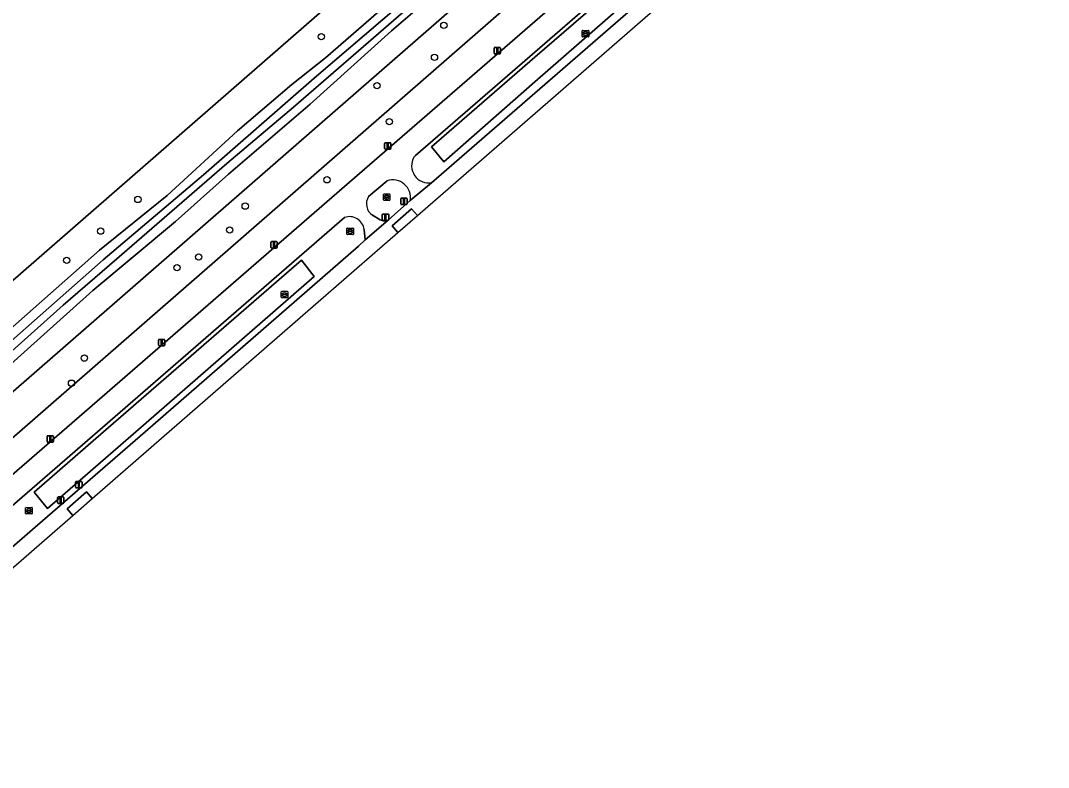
# Model space of a CAD drawing. Extents: x 155018 to 156648, y 383979 to 385733.
# Drawn here: x 156420.3 to 156579.6, y 384448 to 384563.7 of the extents above; entities that cross this region are included whole.
import ezdxf

# ---------------------------------------------------------------- set-up
doc = ezdxf.new("R2010")
doc.units = 0
for name, color, linetype in [('IMGEO_Afsluitpaal', 7, 'Continuous'), ('IMGEO_Berm_groen', 7, 'Continuous'), ('IMGEO_Boom', 7, 'Continuous'), ('IMGEO_Fietspad_gesloten', 7, 'Continuous'), ('IMGEO_Gemengd_bos', 7, 'Continuous'), ('IMGEO_Greppel_droge_sloot', 7, 'Continuous'), ('IMGEO_Groenvoorziening', 7, 'Continuous'), ('IMGEO_Kolk', 7, 'Continuous'), ('IMGEO_Lichtmast', 7, 'Continuous'), ('IMGEO_Oever', 7, 'Continuous'), ('IMGEO_Rijbaan_lokaal_gesloten', 7, 'Continuous'), ('IMGEO_Rijbaan_lokaal_open', 7, 'Continuous'), ('IMGEO_Rioolput', 7, 'Continuous'), ('IMGEO_Verkeerseiland_groen', 7, 'Continuous'), ('IMGEO_Waterloop', 7, 'Continuous')]:
    doc.layers.add(name, color=color, linetype=linetype)

msp = doc.modelspace()

# ---------------------------------------------------------------- linework, layer by layer
at = {"layer": 'IMGEO_Afsluitpaal'}
for p, q in [((156479.21, 384535.31), (156479.21, 384536.11)), ((156479.21, 384536.11), (156479.21, 384535.31)), ((156479.31, 384536.21), (156480.1, 384536.21)), ((156480.1, 384536.21), (156479.31, 384536.21)), ((156480.2, 384536.11), (156480.2, 384535.31)), ((156480.2, 384535.31), (156480.2, 384536.11)), ((156480.1, 384535.21), (156479.31, 384535.21)), ((156479.31, 384535.21), (156480.1, 384535.21)), ((156476.36, 384532.85), (156476.36, 384533.65)), ((156476.36, 384533.65), (156476.36, 384532.85)), ((156476.46, 384533.75), (156477.25, 384533.75)), ((156477.25, 384533.75), (156476.46, 384533.75)), ((156477.35, 384533.65), (156477.35, 384532.85)), ((156477.35, 384532.85), (156477.35, 384533.65)), ((156477.25, 384532.75), (156476.46, 384532.75)), ((156476.46, 384532.75), (156477.25, 384532.75)), ((156428.85, 384491.41), (156428.85, 384492.21)), ((156428.85, 384492.21), (156428.85, 384491.41)), ((156428.95, 384492.31), (156429.74, 384492.31)), ((156429.74, 384492.31), (156428.95, 384492.31)), ((156429.84, 384492.21), (156429.84, 384491.41)), ((156429.84, 384491.41), (156429.84, 384492.21)), ((156426.05, 384489.01), (156426.05, 384489.81)), ((156426.05, 384489.81), (156426.05, 384489.01)), ((156426.15, 384489.91), (156426.94, 384489.91)), ((156426.94, 384489.91), (156426.15, 384489.91)), ((156427.04, 384489.81), (156427.04, 384489.01)), ((156427.04, 384489.01), (156427.04, 384489.81)), ((156429.74, 384491.31), (156428.95, 384491.31)), ((156428.95, 384491.31), (156429.74, 384491.31)), ((156426.94, 384488.91), (156426.15, 384488.91)), ((156426.15, 384488.91), (156426.94, 384488.91))]:
    msp.add_line(p, q, dxfattribs=at)
for points in [[(156479.63, 384536.08), (156479.78, 384536.08), (156479.78, 384535.33), (156479.63, 384535.33), (156479.63, 384536.08)], [(156476.78, 384533.63), (156476.93, 384533.63), (156476.93, 384532.88), (156476.78, 384532.88), (156476.78, 384533.63)], [(156429.27, 384492.18), (156429.42, 384492.18), (156429.42, 384491.43), (156429.27, 384491.43), (156429.27, 384492.18)], [(156426.47, 384489.79), (156426.62, 384489.79), (156426.62, 384489.04), (156426.47, 384489.04), (156426.47, 384489.79)]]:
    msp.add_lwpolyline(points, dxfattribs=at)
for centre, start, end in [((156479.31, 384536.11), 90, 180), ((156479.31, 384536.11), 90, 180), ((156480.1, 384536.11), 0, 90), ((156480.1, 384536.11), 360, 90), ((156479.31, 384535.31), 180, 270), ((156479.31, 384535.31), 180, 270), ((156480.1, 384535.31), 270, 0), ((156480.1, 384535.31), 270, 0), ((156476.46, 384533.65), 90, 180), ((156476.46, 384533.65), 90, 180), ((156476.46, 384532.85), 180, 270), ((156476.46, 384532.85), 180, 270), ((156477.25, 384533.65), 0, 90), ((156477.25, 384533.65), 360, 90), ((156477.25, 384532.85), 270, 0), ((156477.25, 384532.85), 270, 0), ((156428.95, 384492.21), 90, 180), ((156428.95, 384492.21), 90, 180), ((156428.95, 384491.41), 180, 270), ((156428.95, 384491.41), 180, 270), ((156429.74, 384492.21), 0, 90), ((156429.74, 384492.21), 360, 90), ((156429.74, 384491.41), 270, 0), ((156429.74, 384491.41), 270, 0), ((156426.15, 384489.81), 90, 180), ((156426.15, 384489.81), 90, 180), ((156426.94, 384489.81), 0, 90), ((156426.94, 384489.81), 360, 90), ((156426.15, 384489.01), 180, 270), ((156426.15, 384489.01), 180, 270), ((156426.94, 384489.01), 270, 0), ((156426.94, 384489.01), 270, 0)]:
    msp.add_arc(centre, 0.1, start, end, dxfattribs=at)
at = {"layer": 'IMGEO_Berm_groen'}
for points in [[(156575.63, 384625.24), (156573.5, 384622.67), (156570.22, 384619.55), (156539.93, 384593.5), (156500, 384558.85), (156481.53, 384542.81), (156481.29, 384542.6)], [(156484.01, 384538.6), (156500, 384552.49), (156574.19, 384616.93), (156575.3, 384617.91), (156579.57, 384621.68)], [(156400.45, 384477.18), (156417.42, 384491.92), (156426.73, 384500), (156471.29, 384538.7), (156500, 384563.56), (156558.09, 384613.88)], [(156516.57, 384584.13), (156401.57, 384483.81)], [(156470.49, 384533.2), (156432.23, 384500), (156419.78, 384489.2), (156403.08, 384474.72)], [(156422.95, 384485.54), (156439.6, 384500), (156472.7, 384528.76), (156473.72, 384529.76), (156473.54, 384531.33)], [(156367.05, 384458.24), (156369.34, 384455.53), (156373.95, 384450.09), (156374.33, 384449.74), (156374.75, 384449.42), (156375.19, 384449.15), (156375.65, 384448.91), (156376.13, 384448.72), (156376.63, 384448.57), (156377.13, 384448.47), (156377.65, 384448.41), (156378.17, 384448.4), (156378.68, 384448.43), (156379.2, 384448.52), (156379.7, 384448.64), (156380.19, 384448.81), (156380.66, 384449.03), (156381.11, 384449.28), (156381.54, 384449.57), (156381.9, 384449.88), (156422.95, 384485.54)]]:
    msp.add_lwpolyline(points, dxfattribs=at)
for points in [[(156515.73, 384568.04), (156500, 384554.22), (156485.9, 384541.83), (156483.96, 384544.14), (156500, 384558.07), (156513.81, 384570.06)], [(156463.82, 384526.61), (156465.83, 384524.06), (156438.16, 384500), (156424.49, 384488.12), (156422.42, 384490.64), (156433.19, 384500)]]:
    msp.add_lwpolyline(points, close=True, dxfattribs=at)
for centre, radius, start, end in [((156483.58, 384541.23), 2.67, 149.211, 279.3904), ((156471.29, 384531.07), 2.27, 6.6819, 110.418)]:
    msp.add_arc(centre, radius, start, end, dxfattribs=at)
at = {"layer": 'IMGEO_Boom'}
for centre in [(156485.9, 384562.99), (156466.91, 384561.23), (156484.45, 384558.02), (156475.55, 384553.63), (156477.45, 384548.06), (156467.8, 384539.05), (156438.49, 384536), (156455.12, 384534.97), (156432.73, 384531.1), (156452.72, 384531.26), (156427.47, 384526.56), (156447.92, 384527.1), (156444.57, 384525.44), (156430.2, 384511.42), (156428.21, 384507.53)]:
    msp.add_circle(centre, 0.489, dxfattribs=at)
at = {"layer": 'IMGEO_Fietspad_gesloten'}
for points in [[(156571.25, 384625.43), (156558.09, 384613.88), (156500, 384563.56), (156471.29, 384538.7), (156426.73, 384500), (156417.42, 384491.92), (156400.45, 384477.18)], [(156481.29, 384542.6), (156481.53, 384542.81), (156500, 384558.85), (156539.93, 384593.5)], [(156474.24, 384536.47), (156477.1, 384538.91)], [(156480.7, 384535.82), (156484.01, 384538.6)], [(156403.08, 384474.72), (156419.78, 384489.2), (156432.23, 384500), (156470.49, 384533.2)], [(156473.54, 384531.33), (156473.72, 384529.76), (156477.27, 384532.79)], [(156476.03, 384532.87), (156474.84, 384533.58)]]:
    msp.add_lwpolyline(points, dxfattribs=at)
for centre, radius, start, end in [((156483.58, 384541.23), 2.67, 149.211, 279.3904), ((156477.97, 384536.28), 2.77, 350.4007, 108.3338), ((156475.99, 384535.32), 2.09, 146.6958, 236.4719), ((156471.29, 384531.07), 2.27, 6.6819, 110.418), ((156476.71, 384533.89), 1.23, 236.0416, 296.65)]:
    msp.add_arc(centre, radius, start, end, dxfattribs=at)
at = {"layer": 'IMGEO_Gemengd_bos'}
for points in [[(156506.97, 384600.57), (156500, 384594.02), (156392.18, 384500)], [(156392.18, 384500), (156500, 384594.02), (156506.97, 384600.57)], [(156512.96, 384588.07), (156500, 384576.77), (156411.96, 384500), (156399.22, 384488.89)], [(156401.57, 384483.81), (156516.57, 384584.13)], [(156418.26, 384515.48), (156432.56, 384528.15), (156443.02, 384536.64), (156453.91, 384546.64), (156462.35, 384553.84), (156467.55, 384557.96), (156475.82, 384565.12)]]:
    msp.add_lwpolyline(points, dxfattribs=at)
at = {"layer": 'IMGEO_Greppel_droge_sloot'}
for points in [[(156485.9, 384541.83), (156500, 384554.22), (156515.73, 384568.04), (156513.81, 384570.06), (156500, 384558.07), (156483.96, 384544.14)], [(156424.49, 384488.12), (156438.16, 384500), (156465.83, 384524.06), (156463.82, 384526.61), (156433.19, 384500), (156422.42, 384490.64)]]:
    msp.add_lwpolyline(points, close=True, dxfattribs=at)
at = {"layer": 'IMGEO_Groenvoorziening'}
for points in [[(156399.22, 384488.89), (156411.96, 384500), (156500, 384576.77), (156512.96, 384588.07)], [(156486.81, 384569.94), (156477.81, 384562.14), (156465.18, 384550.77), (156452.55, 384539.9), (156444.33, 384532.59), (156431.53, 384521.88), (156420.86, 384512.36), (156412.1, 384504.48)]]:
    msp.add_lwpolyline(points, dxfattribs=at)
at = {"layer": 'IMGEO_Kolk'}
for p, q in [((156507.34, 384561.28), (156507.34, 384562.13)), ((156507.42, 384562.2), (156508.27, 384562.2)), ((156507.6, 384561.7), (156507.6, 384561.71)), ((156508.04, 384561.66), (156507.64, 384561.66)), ((156507.65, 384561.75), (156508.04, 384561.75)), ((156507.83, 384561.98), (156507.86, 384561.98)), ((156507.85, 384561.42), (156507.83, 384561.42)), ((156508.09, 384561.71), (156508.09, 384561.7)), ((156508.34, 384562.13), (156508.34, 384561.28)), ((156508.27, 384561.2), (156507.42, 384561.2)), ((156460.71, 384520.84), (156460.71, 384521.69)), ((156460.78, 384521.77), (156461.64, 384521.77)), ((156461.71, 384521.69), (156461.71, 384520.84)), ((156461.64, 384520.76), (156460.78, 384520.76)), ((156460.97, 384521.26), (156460.97, 384521.27)), ((156461.01, 384521.31), (156461.41, 384521.31)), ((156461.41, 384521.22), (156461.01, 384521.22)), ((156461.2, 384521.54), (156461.22, 384521.54)), ((156461.22, 384520.99), (156461.2, 384520.99)), ((156461.45, 384521.27), (156461.45, 384521.26))]:
    msp.add_line(p, q, dxfattribs=at)
for points in [[(156507.34, 384561.28), (156507.34, 384562.13)], [(156507.42, 384562.2), (156508.27, 384562.2)], [(156508.34, 384562.13), (156508.34, 384561.28)], [(156508.27, 384561.2), (156507.42, 384561.2)], [(156460.71, 384520.84), (156460.71, 384521.69)], [(156460.78, 384521.77), (156461.64, 384521.77)], [(156461.71, 384521.69), (156461.71, 384520.84)], [(156461.64, 384520.76), (156460.78, 384520.76)]]:
    msp.add_lwpolyline(points, dxfattribs=at)
for centre, radius, start, end in [((156507.42, 384562.13), 0.0765, 91.552, 178.448), ((156507.42, 384562.13), 0.0765, 91.552, 178.448), ((156507.64, 384561.71), 0.0403, 85.8775, 175.7526), ((156507.64, 384561.7), 0.0366, 178.938, 274.7102), ((156508.05, 384561.71), 0.0386, 1.7309, 96.639), ((156508.04, 384561.7), 0.043, 264.8664, 352.4533), ((156508.27, 384562.13), 0.0765, 1.552, 88.448), ((156508.27, 384562.13), 0.0765, 1.552, 88.448), ((156507.42, 384561.28), 0.0765, 181.552, 268.448), ((156507.42, 384561.28), 0.0765, 181.552, 268.448), ((156508.27, 384561.28), 0.0765, 271.552, 358.448), ((156508.27, 384561.28), 0.0765, 271.552, 358.448), ((156460.79, 384521.69), 0.0765, 91.552, 178.448), ((156460.79, 384521.69), 0.0765, 91.552, 178.448), ((156461.63, 384521.69), 0.0765, 1.552, 88.448), ((156461.63, 384521.69), 0.0765, 1.552, 88.448), ((156460.79, 384520.84), 0.0765, 181.552, 268.448), ((156460.79, 384520.84), 0.0765, 181.552, 268.448), ((156461.01, 384521.27), 0.0403, 85.8775, 175.7526), ((156461.01, 384521.26), 0.0366, 178.938, 274.7102), ((156461.41, 384521.27), 0.0386, 1.7309, 96.639), ((156461.41, 384521.26), 0.043, 264.8664, 352.4533), ((156461.63, 384520.84), 0.0765, 271.552, 358.448), ((156461.63, 384520.84), 0.0765, 271.552, 358.448)]:
    msp.add_arc(centre, radius, start, end, dxfattribs=at)
for centre, major_axis, ratio, start_param, end_param in [((156507.83, 384561.7), (-0.387, 0.002), 0.722429, 4.712389, 7.853982), ((156507.85, 384561.7), (-0.39, 0.002), 0.717154, 1.570796, 4.712389), ((156461.2, 384521.26), (-0.387, 0.002), 0.722429, 4.712389, 7.853982), ((156461.22, 384521.26), (-0.39, 0.002), 0.717154, 1.570796, 4.712389)]:
    msp.add_ellipse(centre, major_axis=major_axis, ratio=ratio, start_param=start_param, end_param=end_param, dxfattribs=at)
at = {"layer": 'IMGEO_Lichtmast'}
for p, q in [((156493.68, 384558.66), (156493.68, 384559.46)), ((156493.68, 384559.46), (156493.68, 384558.66)), ((156493.78, 384559.56), (156494.57, 384559.56)), ((156494.57, 384559.56), (156493.78, 384559.56)), ((156494.57, 384558.56), (156493.78, 384558.56)), ((156493.78, 384558.56), (156494.57, 384558.56)), ((156494.67, 384559.46), (156494.67, 384558.66)), ((156494.67, 384558.66), (156494.67, 384559.46)), ((156476.72, 384543.91), (156476.72, 384544.7)), ((156476.72, 384544.7), (156476.72, 384543.91)), ((156476.82, 384544.8), (156477.61, 384544.8)), ((156477.61, 384544.8), (156476.82, 384544.8)), ((156477.71, 384544.7), (156477.71, 384543.91)), ((156477.71, 384543.91), (156477.71, 384544.7)), ((156477.61, 384543.81), (156476.82, 384543.81)), ((156476.82, 384543.81), (156477.61, 384543.81)), ((156459.1, 384528.57), (156459.1, 384529.37)), ((156459.1, 384529.37), (156459.1, 384528.57)), ((156459.2, 384529.47), (156459.99, 384529.47)), ((156459.99, 384529.47), (156459.2, 384529.47)), ((156459.99, 384528.47), (156459.2, 384528.47)), ((156459.2, 384528.47), (156459.99, 384528.47)), ((156460.09, 384529.37), (156460.09, 384528.57)), ((156460.09, 384528.57), (156460.09, 384529.37)), ((156441.68, 384513.42), (156441.68, 384514.22)), ((156441.68, 384514.22), (156441.68, 384513.42)), ((156441.78, 384514.32), (156442.57, 384514.32)), ((156442.57, 384514.32), (156441.78, 384514.32)), ((156442.67, 384514.22), (156442.67, 384513.42)), ((156442.67, 384513.42), (156442.67, 384514.22)), ((156442.57, 384513.32), (156441.78, 384513.32)), ((156441.78, 384513.32), (156442.57, 384513.32)), ((156424.53, 384499.38), (156425.32, 384499.38)), ((156425.32, 384499.38), (156424.53, 384499.38)), ((156424.43, 384498.48), (156424.43, 384499.28)), ((156424.43, 384499.28), (156424.43, 384498.48)), ((156425.32, 384498.38), (156424.53, 384498.38)), ((156424.53, 384498.38), (156425.32, 384498.38)), ((156425.42, 384499.28), (156425.42, 384498.48)), ((156425.42, 384498.48), (156425.42, 384499.28))]:
    msp.add_line(p, q, dxfattribs=at)
for points in [[(156494.1, 384559.43), (156494.25, 384559.43), (156494.25, 384558.68), (156494.1, 384558.68), (156494.1, 384559.43)], [(156477.14, 384544.68), (156477.29, 384544.68), (156477.29, 384543.93), (156477.14, 384543.93), (156477.14, 384544.68)], [(156459.52, 384529.34), (156459.67, 384529.34), (156459.67, 384528.59), (156459.52, 384528.59), (156459.52, 384529.34)], [(156442.1, 384514.19), (156442.25, 384514.19), (156442.25, 384513.44), (156442.1, 384513.44), (156442.1, 384514.19)], [(156424.85, 384499.26), (156425, 384499.26), (156425, 384498.51), (156424.85, 384498.51), (156424.85, 384499.26)]]:
    msp.add_lwpolyline(points, dxfattribs=at)
for centre, start, end in [((156493.78, 384559.46), 90, 180), ((156493.78, 384559.46), 90, 180), ((156493.78, 384558.66), 180, 270), ((156493.78, 384558.66), 180, 270), ((156494.57, 384559.46), 0, 90), ((156494.57, 384559.46), 360, 90), ((156494.57, 384558.66), 270, 0), ((156494.57, 384558.66), 270, 0), ((156476.82, 384544.7), 90, 180), ((156476.82, 384544.7), 90, 180), ((156476.82, 384543.91), 180, 270), ((156476.82, 384543.91), 180, 270), ((156477.61, 384544.7), 0, 90), ((156477.61, 384544.7), 360, 90), ((156477.61, 384543.91), 270, 0), ((156477.61, 384543.91), 270, 0), ((156459.2, 384529.37), 90, 180), ((156459.2, 384529.37), 90, 180), ((156459.2, 384528.57), 180, 270), ((156459.2, 384528.57), 180, 270), ((156459.99, 384529.37), 0, 90), ((156459.99, 384529.37), 360, 90), ((156459.99, 384528.57), 270, 0), ((156459.99, 384528.57), 270, 0), ((156441.78, 384514.22), 90, 180), ((156441.78, 384514.22), 90, 180), ((156442.57, 384514.22), 0, 90), ((156442.57, 384514.22), 360, 90), ((156441.78, 384513.42), 180, 270), ((156441.78, 384513.42), 180, 270), ((156442.57, 384513.42), 270, 0), ((156442.57, 384513.42), 270, 0), ((156424.53, 384499.28), 90, 180), ((156424.53, 384499.28), 90, 180), ((156425.32, 384499.28), 0, 90), ((156425.32, 384499.28), 360, 90), ((156424.53, 384498.48), 180, 270), ((156424.53, 384498.48), 180, 270), ((156425.32, 384498.48), 270, 0), ((156425.32, 384498.48), 270, 0)]:
    msp.add_arc(centre, 0.1, start, end, dxfattribs=at)
at = {"layer": 'IMGEO_Oever'}
for points in [[(156412.1, 384504.48), (156420.86, 384512.36), (156431.53, 384521.88), (156444.33, 384532.59), (156452.55, 384539.9), (156465.18, 384550.77), (156477.81, 384562.14), (156486.81, 384569.94)], [(156418.03, 384513.34), (156433.1, 384526.65), (156448.66, 384539.83), (156465.8, 384554.8), (156484.23, 384570.6)], [(156484.31, 384569.16), (156471.9, 384558.34), (156462.58, 384550.32), (156452.26, 384541.59), (156435.21, 384526.82), (156426.94, 384519.61), (156416.45, 384510.27)], [(156475.82, 384565.12), (156467.55, 384557.96), (156462.35, 384553.84), (156453.91, 384546.64), (156443.02, 384536.64), (156432.56, 384528.15), (156418.26, 384515.48)]]:
    msp.add_lwpolyline(points, dxfattribs=at)
at = {"layer": 'IMGEO_Rijbaan_lokaal_gesloten'}
msp.add_lwpolyline([(156574.19, 384616.93), (156500, 384552.49), (156484.01, 384538.6), (156480.7, 384535.82), (156477.27, 384532.79), (156473.72, 384529.76), (156472.7, 384528.76), (156439.6, 384500), (156422.95, 384485.54), (156381.9, 384449.88), (156383.56, 384447.98), (156428.42, 384487.04), (156427.52, 384488.08), (156430.54, 384490.7), (156431.43, 384489.66), (156478.79, 384530.89), (156478.79, 384530.89), (156477.9, 384531.91), (156480.9, 384534.55), (156481.81, 384533.51), (156545.58, 384589.03)], dxfattribs=at)
at = {"layer": 'IMGEO_Rijbaan_lokaal_open'}
for points in [[(156478.79, 384530.89), (156481.81, 384533.51), (156480.9, 384534.55), (156477.9, 384531.91), (156478.79, 384530.89)], [(156428.42, 384487.04), (156431.43, 384489.66), (156430.54, 384490.7), (156427.52, 384488.08)]]:
    msp.add_lwpolyline(points, close=True, dxfattribs=at)
at = {"layer": 'IMGEO_Rioolput'}
for p, q in [((156476.55, 384535.93), (156476.55, 384536.78)), ((156476.62, 384536.86), (156477.48, 384536.86)), ((156476.81, 384536.35), (156476.81, 384536.36)), ((156476.85, 384536.4), (156477.25, 384536.4)), ((156477.25, 384536.31), (156476.85, 384536.31)), ((156477.06, 384536.08), (156477.03, 384536.08)), ((156477.04, 384536.64), (156477.06, 384536.64)), ((156477.29, 384536.36), (156477.29, 384536.35)), ((156477.55, 384536.78), (156477.55, 384535.93)), ((156477.48, 384535.86), (156476.62, 384535.86)), ((156470.88, 384530.65), (156470.88, 384531.5)), ((156470.95, 384531.57), (156471.81, 384531.57)), ((156471.37, 384531.35), (156471.39, 384531.35)), ((156471.88, 384531.5), (156471.88, 384530.65)), ((156471.81, 384530.57), (156470.95, 384530.57)), ((156471.14, 384531.07), (156471.14, 384531.08)), ((156471.18, 384531.12), (156471.58, 384531.12)), ((156471.58, 384531.03), (156471.18, 384531.03)), ((156471.39, 384530.79), (156471.37, 384530.79)), ((156471.62, 384531.08), (156471.62, 384531.07)), ((156421.11, 384487.34), (156421.11, 384488.19)), ((156421.19, 384488.27), (156422.04, 384488.27)), ((156422.11, 384488.19), (156422.11, 384487.34)), ((156422.04, 384487.27), (156421.19, 384487.27)), ((156421.37, 384487.76), (156421.37, 384487.77)), ((156421.81, 384487.72), (156421.41, 384487.72)), ((156421.42, 384487.81), (156421.81, 384487.81)), ((156421.6, 384488.05), (156421.63, 384488.05)), ((156421.62, 384487.49), (156421.6, 384487.49)), ((156421.86, 384487.77), (156421.86, 384487.76))]:
    msp.add_line(p, q, dxfattribs=at)
for points in [[(156476.55, 384535.93), (156476.55, 384536.78)], [(156476.62, 384536.86), (156477.48, 384536.86)], [(156477.55, 384536.78), (156477.55, 384535.93)], [(156477.48, 384535.86), (156476.62, 384535.86)], [(156470.88, 384530.65), (156470.88, 384531.5)], [(156470.95, 384531.57), (156471.81, 384531.57)], [(156471.88, 384531.5), (156471.88, 384530.65)], [(156471.81, 384530.57), (156470.95, 384530.57)], [(156421.11, 384487.34), (156421.11, 384488.19)], [(156421.19, 384488.27), (156422.04, 384488.27)], [(156422.11, 384488.19), (156422.11, 384487.34)], [(156422.04, 384487.27), (156421.19, 384487.27)]]:
    msp.add_lwpolyline(points, dxfattribs=at)
for centre, radius, start, end in [((156476.63, 384536.78), 0.0765, 91.552, 178.448), ((156476.63, 384536.78), 0.0765, 91.552, 178.448), ((156476.85, 384536.36), 0.0403, 85.8775, 175.7526), ((156476.84, 384536.35), 0.0366, 178.938, 274.7102), ((156477.25, 384536.36), 0.0386, 1.7309, 96.639), ((156477.25, 384536.36), 0.043, 264.8664, 352.4533), ((156477.47, 384536.78), 0.0765, 1.552, 88.448), ((156477.47, 384536.78), 0.0765, 1.552, 88.448), ((156476.63, 384535.93), 0.0765, 181.552, 268.448), ((156476.63, 384535.93), 0.0765, 181.552, 268.448), ((156477.47, 384535.93), 0.0765, 271.552, 358.448), ((156477.47, 384535.93), 0.0765, 271.552, 358.448), ((156470.96, 384531.5), 0.0765, 91.552, 178.448), ((156470.96, 384531.5), 0.0765, 91.552, 178.448), ((156471.8, 384531.5), 0.0765, 1.552, 88.448), ((156471.8, 384531.5), 0.0765, 1.552, 88.448), ((156470.96, 384530.65), 0.0765, 181.552, 268.448), ((156470.96, 384530.65), 0.0765, 181.552, 268.448), ((156471.18, 384531.08), 0.0403, 85.8775, 175.7526), ((156471.18, 384531.07), 0.0366, 178.938, 274.7102), ((156471.58, 384531.08), 0.0386, 1.7309, 96.639), ((156471.58, 384531.07), 0.043, 264.8664, 352.4533), ((156471.8, 384530.65), 0.0765, 271.552, 358.448), ((156471.8, 384530.65), 0.0765, 271.552, 358.448), ((156421.19, 384488.19), 0.0765, 91.552, 178.448), ((156421.19, 384488.19), 0.0765, 91.552, 178.448), ((156422.04, 384488.19), 0.0765, 1.552, 88.448), ((156422.04, 384488.19), 0.0765, 1.552, 88.448), ((156421.19, 384487.34), 0.0765, 181.552, 268.448), ((156421.19, 384487.34), 0.0765, 181.552, 268.448), ((156421.41, 384487.77), 0.0403, 85.8775, 175.7526), ((156421.41, 384487.76), 0.0366, 178.938, 274.7102), ((156421.82, 384487.77), 0.0386, 1.7309, 96.639), ((156421.81, 384487.77), 0.043, 264.8664, 352.4533), ((156422.04, 384487.34), 0.0765, 271.552, 358.448), ((156422.04, 384487.34), 0.0765, 271.552, 358.448)]:
    msp.add_arc(centre, radius, start, end, dxfattribs=at)
for centre, major_axis, ratio, start_param, end_param in [((156477.04, 384536.36), (-0.387, 0.002), 0.722429, 4.712389, 7.853982), ((156477.06, 384536.36), (-0.39, 0.002), 0.717154, 1.570796, 4.712389), ((156471.37, 384531.07), (-0.387, 0.002), 0.722429, 4.712389, 7.853982), ((156471.39, 384531.07), (-0.39, 0.002), 0.717154, 1.570796, 4.712389), ((156421.6, 384487.77), (-0.387, 0.002), 0.722429, 4.712389, 7.853982), ((156421.62, 384487.77), (-0.39, 0.002), 0.717154, 1.570796, 4.712389)]:
    msp.add_ellipse(centre, major_axis=major_axis, ratio=ratio, start_param=start_param, end_param=end_param, dxfattribs=at)
at = {"layer": 'IMGEO_Verkeerseiland_groen'}
for points in [[(156477.1, 384538.91), (156474.24, 384536.47)], [(156477.27, 384532.79), (156480.7, 384535.82)], [(156474.84, 384533.58), (156476.03, 384532.87)]]:
    msp.add_lwpolyline(points, dxfattribs=at)
for centre, radius, start, end in [((156477.97, 384536.28), 2.77, 350.4007, 108.3338), ((156475.99, 384535.32), 2.09, 146.6958, 236.4719), ((156476.71, 384533.89), 1.23, 236.0416, 296.65)]:
    msp.add_arc(centre, radius, start, end, dxfattribs=at)
at = {"layer": 'IMGEO_Waterloop'}
for points in [[(156484.23, 384570.6), (156465.8, 384554.8), (156448.66, 384539.83), (156433.1, 384526.65), (156418.03, 384513.34)], [(156416.45, 384510.27), (156426.94, 384519.61), (156435.21, 384526.82), (156452.26, 384541.59), (156462.58, 384550.32), (156471.9, 384558.34), (156484.31, 384569.16)]]:
    msp.add_lwpolyline(points, dxfattribs=at)

doc.saveas('drawing.dxf')
